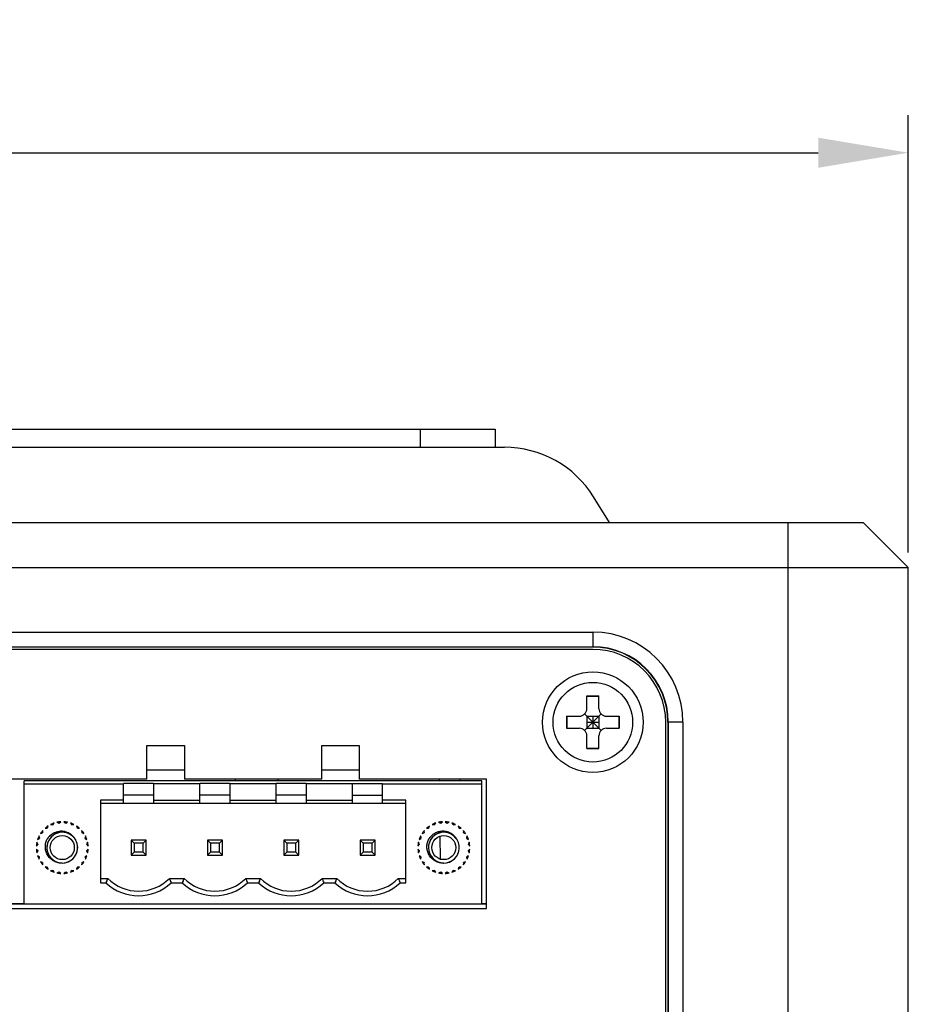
# Model space of a CAD drawing. Header units: millimetres. Extents: x 0 to 1750, y -1720 to 477.
# Tile 313 of 317: x 794 to 853, y -52 to 13. Entities that reach past the tile are written whole.
import ezdxf

# ---------------------------------------------------------------- set-up
doc = ezdxf.new("R2010")
doc.units = ezdxf.units.MM
doc.header["$LTSCALE"] = 92.51
doc.header["$PDMODE"] = 3
doc.header["$PDSIZE"] = 8
doc.layers.get('0').update_dxf_attribs({"linetype": 'CONTINUOUS'})
doc.layers.get('Defpoints').update_dxf_attribs({"linetype": 'CONTINUOUS'})
for name, color, linetype in [('000-VC5000_DXF_DIMENSION', 7, 'CONTINUOUS'), ('101300786_14DXF_CONTINUOUS_LINE', 7, 'CONTINUOUS'), ('101300786_DXF_CONTINUOUS_LINE', 7, 'CONTINUOUS'), ('DE-11-072043DXF_CONTINUOUS_LINE', 7, 'CONTINUOUS'), ('DE-11-080510DXF_CONTINUOUS_LINE', 7, 'CONTINUOUS'), ('DE-13-001875DXF_CONTINUOUS_LINE', 7, 'CONTINUOUS'), ('DE-19-009424DXF_CONTINUOUS_LINE', 7, 'CONTINUOUS'), ('SC-KM3X5B-JMDXF_CONTINUOUS_LINE', 7, 'CONTINUOUS')]:
    doc.layers.add(name, color=color, linetype=linetype)
doc.styles.get("Standard").update_dxf_attribs({"font": 'ISOCP', "width": 0.8})
doc.dimstyles.new('DIMSTYLE_1', dxfattribs={"dimtxt": 6, "dimasz": 6, "dimexe": 2.5, "dimexo": 0.5, "dimgap": 0.75, "dimtad": 1, "dimdsep": 46, "dimtxsty": 'STANDARD', "dimblk": '_FILLED', "dimblk1": '_FILLED', "dimblk2": '_FILLED', "dimcen": 0.09, "dimclrt": 3, "dimazin": 2, "dimtp": 0.5, "dimtm": 0.5, "dimtfac": 1, "dimtofl": 0, "dimtmove": 0, "dimatfit": 3, "dimldrblk": '_FILLED', "dimfxl": 1, "dimtolj": 1, "dimarcsym": 0})

# ---------------------------------------------------------------- blocks, each defined once
blk = doc.blocks.new('_FILLED')
at = {"color": 0, "linetype": 'ByBlock'}
blk.add_solid([(0, 0), (-1, 0.167), (-1, -0.167)], dxfattribs=at)
blk = doc.blocks.new('*D3')
at = {"layer": '000-VC5000_DXF_DIMENSION', "color": 0, "lineweight": -2}
for p, q in [((607.883, -22.255), (607.883, 6.854)), ((852.883, -22.255), (852.883, 6.854)), ((613.883, 4.354), (846.883, 4.354))]:
    blk.add_line(p, q, dxfattribs=at)
at = {"layer": 'Defpoints', "color": 0}
for p in [(852.883, 4.354), (607.883, -22.755), (852.883, -22.755)]:
    blk.add_point(p, dxfattribs=at)
at = {"layer": '000-VC5000_DXF_DIMENSION', "color": 0, "linetype": 'ByBlock', "lineweight": -2, "xscale": 6, "yscale": 6, "zscale": 6, "rotation": 180}
blk.add_blockref('_FILLED', (607.883, 4.354), dxfattribs=at)
at = {"layer": '000-VC5000_DXF_DIMENSION', "color": 0, "linetype": 'ByBlock', "lineweight": -2, "xscale": 6, "yscale": 6, "zscale": 6}
blk.add_blockref('_FILLED', (852.883, 4.354), dxfattribs=at)
at = {"layer": '000-VC5000_DXF_DIMENSION', "color": 3, "insert": (730.266, 13.104), "char_height": 6, "attachment_point": 2, "line_spacing_factor": 0.9}
blk.add_mtext('\\A1;245', dxfattribs=at)

msp = doc.modelspace()

# ---------------------------------------------------------------- linework, layer by layer
at = {"layer": '101300786_14DXF_CONTINUOUS_LINE'}
for p, q in [((794.022, -45.655), (794.022, -37.455)), ((824.502, -37.455), (794.022, -37.455)), ((794.022, -37.655), (800.642, -37.655)), ((800.642, -38.955), (800.642, -37.628)), ((802.642, -37.628), (800.642, -37.628)), ((802.642, -37.628), (802.642, -38.955)), ((805.722, -37.655), (802.642, -37.655)), ((805.722, -38.955), (805.722, -37.628)), ((807.722, -37.628), (805.722, -37.628)), ((807.722, -37.628), (807.722, -38.955)), ((810.802, -37.655), (807.722, -37.655)), ((810.802, -38.955), (810.802, -37.628)), ((812.802, -37.628), (810.802, -37.628)), ((812.802, -37.628), (812.802, -38.955)), ((815.882, -37.655), (812.802, -37.655)), ((815.882, -38.955), (815.882, -37.628)), ((815.882, -37.628), (817.882, -37.628)), ((817.882, -38.955), (817.882, -37.628)), ((817.882, -37.655), (824.502, -37.655)), ((824.502, -45.655), (824.502, -37.455)), ((802.642, -38.405), (800.642, -38.405)), ((807.722, -38.405), (805.722, -38.405)), ((812.802, -38.405), (810.802, -38.405)), ((815.882, -38.405), (817.882, -38.405)), ((799.102, -38.755), (799.102, -44.255)), ((800.642, -38.755), (799.102, -38.755)), ((799.102, -38.955), (819.422, -38.955)), ((802.642, -38.755), (805.722, -38.755)), ((807.722, -38.755), (810.802, -38.755)), ((812.802, -38.755), (815.882, -38.755)), ((819.422, -38.755), (817.882, -38.755)), ((819.422, -44.255), (819.422, -38.755)), ((795.412, -40.62), (795.545, -40.606)), ((795.57, -40.587), (795.618, -40.462)), ((795.784, -40.366), (795.916, -40.387)), ((795.945, -40.375), (796.024, -40.266)), ((796.209, -40.217), (796.331, -40.271)), ((796.362, -40.267), (796.466, -40.183)), ((796.658, -40.183), (796.762, -40.267)), ((796.793, -40.271), (796.915, -40.217)), ((797.1, -40.266), (797.179, -40.375)), ((797.208, -40.387), (797.34, -40.366)), ((797.506, -40.462), (797.554, -40.587)), ((797.579, -40.606), (797.712, -40.62)), ((820.812, -40.62), (820.945, -40.606)), ((820.97, -40.587), (821.018, -40.462)), ((821.184, -40.366), (821.316, -40.387)), ((821.345, -40.375), (821.424, -40.266)), ((821.609, -40.217), (821.731, -40.271)), ((821.762, -40.267), (821.866, -40.183)), ((822.058, -40.183), (822.162, -40.267)), ((822.193, -40.271), (822.315, -40.217)), ((822.5, -40.266), (822.579, -40.375)), ((822.608, -40.387), (822.74, -40.366)), ((822.906, -40.462), (822.954, -40.587)), ((822.979, -40.606), (823.112, -40.62)), ((794.923, -41.367), (795.032, -41.288)), ((795.044, -41.26), (795.023, -41.127)), ((795.118, -40.961), (795.244, -40.913)), ((795.262, -40.889), (795.276, -40.755)), ((797.848, -40.755), (797.862, -40.889)), ((797.88, -40.913), (798.006, -40.961)), ((798.102, -41.127), (798.08, -41.26)), ((798.092, -41.288), (798.201, -41.367)), ((820.323, -41.367), (820.432, -41.288)), ((820.444, -41.26), (820.423, -41.127)), ((820.518, -40.961), (820.644, -40.913)), ((820.662, -40.889), (820.676, -40.755)), ((823.248, -40.755), (823.262, -40.889)), ((823.28, -40.913), (823.406, -40.961)), ((823.502, -41.127), (823.48, -41.26)), ((823.492, -41.288), (823.601, -41.367)), ((794.84, -41.809), (794.924, -41.705)), ((794.928, -41.675), (794.874, -41.552)), ((795.538, -41.372), (795.537, -41.374)), ((795.538, -41.372), (795.537, -41.374)), ((798.25, -41.552), (798.196, -41.675)), ((798.2, -41.705), (798.284, -41.809)), ((801.142, -41.405), (801.142, -42.405)), ((801.342, -41.605), (801.142, -41.405)), ((802.142, -41.405), (801.142, -41.405)), ((801.342, -41.605), (801.342, -42.205)), ((801.942, -41.605), (801.342, -41.605)), ((802.142, -41.405), (801.942, -41.605)), ((801.942, -42.205), (801.942, -41.605)), ((802.142, -42.405), (802.142, -41.405)), ((806.222, -41.405), (806.222, -42.405)), ((806.422, -41.605), (806.222, -41.405)), ((807.222, -41.405), (806.222, -41.405)), ((806.422, -41.605), (806.422, -42.205)), ((807.022, -41.605), (806.422, -41.605)), ((807.222, -41.405), (807.022, -41.605)), ((807.022, -42.205), (807.022, -41.605)), ((807.222, -42.405), (807.222, -41.405)), ((811.302, -41.405), (811.302, -42.405)), ((811.502, -41.605), (811.302, -41.405)), ((812.302, -41.405), (811.302, -41.405)), ((811.502, -41.605), (811.502, -42.205)), ((812.102, -41.605), (811.502, -41.605)), ((812.302, -41.405), (812.102, -41.605)), ((812.102, -42.205), (812.102, -41.605)), ((812.302, -42.405), (812.302, -41.405)), ((816.382, -41.405), (816.382, -42.405)), ((816.582, -41.605), (816.382, -41.405)), ((817.382, -41.405), (816.382, -41.405)), ((816.582, -41.605), (816.582, -42.205)), ((817.182, -41.605), (816.582, -41.605)), ((817.382, -41.405), (817.182, -41.605)), ((817.182, -42.205), (817.182, -41.605)), ((817.382, -42.405), (817.382, -41.405)), ((820.24, -41.809), (820.324, -41.705)), ((820.328, -41.675), (820.274, -41.552)), ((822.8, -41.315), (822.814, -41.339)), ((823.65, -41.552), (823.596, -41.675)), ((823.6, -41.705), (823.684, -41.809)), ((794.924, -42.105), (794.84, -42.001)), ((794.874, -42.258), (794.928, -42.136)), ((795.032, -42.522), (794.923, -42.444)), ((795.023, -42.683), (795.044, -42.551)), ((798.08, -42.551), (798.102, -42.683)), ((798.201, -42.444), (798.092, -42.522)), ((798.196, -42.136), (798.25, -42.258)), ((798.284, -42.001), (798.2, -42.105)), ((801.342, -42.205), (801.142, -42.405)), ((801.142, -42.405), (802.142, -42.405)), ((801.942, -42.205), (801.342, -42.205)), ((802.142, -42.405), (801.942, -42.205)), ((806.422, -42.205), (806.222, -42.405)), ((806.222, -42.405), (807.222, -42.405)), ((807.022, -42.205), (806.422, -42.205)), ((807.222, -42.405), (807.022, -42.205)), ((811.502, -42.205), (811.302, -42.405)), ((811.302, -42.405), (812.302, -42.405)), ((812.102, -42.205), (811.502, -42.205)), ((812.302, -42.405), (812.102, -42.205)), ((816.582, -42.205), (816.382, -42.405)), ((816.382, -42.405), (817.382, -42.405)), ((817.182, -42.205), (816.582, -42.205)), ((817.382, -42.405), (817.182, -42.205)), ((820.324, -42.105), (820.24, -42.001)), ((820.274, -42.258), (820.328, -42.136)), ((820.432, -42.522), (820.323, -42.444)), ((820.423, -42.683), (820.444, -42.551)), ((823.48, -42.551), (823.502, -42.683)), ((823.601, -42.444), (823.492, -42.522)), ((823.596, -42.136), (823.65, -42.258)), ((823.684, -42.001), (823.6, -42.105)), ((795.244, -42.897), (795.118, -42.849)), ((795.276, -43.055), (795.262, -42.922)), ((795.545, -43.205), (795.412, -43.191)), ((795.618, -43.349), (795.57, -43.224)), ((797.554, -43.224), (797.506, -43.349)), ((797.712, -43.191), (797.579, -43.205)), ((797.862, -42.922), (797.848, -43.055)), ((798.006, -42.849), (797.88, -42.897)), ((820.644, -42.897), (820.518, -42.849)), ((820.676, -43.055), (820.662, -42.922)), ((820.945, -43.205), (820.812, -43.191)), ((821.018, -43.349), (820.97, -43.224)), ((822.954, -43.224), (822.906, -43.349)), ((823.112, -43.191), (822.979, -43.205)), ((823.262, -42.922), (823.248, -43.055)), ((823.406, -42.849), (823.28, -42.897)), ((795.916, -43.424), (795.784, -43.445)), ((796.024, -43.544), (795.945, -43.435)), ((796.331, -43.539), (796.209, -43.594)), ((796.466, -43.628), (796.362, -43.543)), ((796.762, -43.543), (796.658, -43.628)), ((796.915, -43.594), (796.793, -43.539)), ((797.179, -43.435), (797.1, -43.544)), ((797.34, -43.445), (797.208, -43.424)), ((821.316, -43.424), (821.184, -43.445)), ((821.424, -43.544), (821.345, -43.435)), ((821.731, -43.539), (821.609, -43.594)), ((821.866, -43.628), (821.762, -43.543)), ((822.162, -43.543), (822.058, -43.628)), ((822.315, -43.594), (822.193, -43.539)), ((822.579, -43.435), (822.5, -43.544)), ((822.74, -43.445), (822.608, -43.424)), ((799.102, -43.955), (799.591, -43.955)), ((799.102, -44.255), (799.47, -44.255)), ((803.693, -43.955), (804.671, -43.955)), ((803.814, -44.255), (804.55, -44.255)), ((808.773, -43.955), (809.751, -43.955)), ((808.894, -44.255), (809.63, -44.255)), ((813.853, -43.955), (814.831, -43.955)), ((813.974, -44.255), (814.71, -44.255)), ((818.933, -43.955), (819.422, -43.955)), ((819.054, -44.255), (819.422, -44.255)), ((794.022, -45.655), (824.502, -45.655))]:
    msp.add_line(p, q, dxfattribs=at)
for centre in [(796.562, -41.905), (821.962, -41.905)]:
    msp.add_circle(centre, 0.8, dxfattribs=at)
for centre, radius, start, end in [((796.562, -41.905), 1.725, 123.18297, 131.81703), ((796.562, -41.905), 1.65, 126.96206, 128.03794), ((796.562, -41.905), 1.725, 108.18297, 116.81703), ((796.562, -41.905), 1.65, 111.96206, 113.03794), ((796.562, -41.905), 1.725, 93.18297, 101.81703), ((796.562, -41.905), 1.65, 96.96206, 98.03794), ((796.562, -41.905), 1.725, 78.18297, 86.81703), ((796.562, -41.905), 1.65, 81.96206, 83.03794), ((796.562, -41.905), 1.725, 63.18297, 71.81703), ((796.562, -41.905), 1.65, 66.96206, 68.03794), ((796.562, -41.905), 1.725, 48.18297, 56.81703), ((796.562, -41.905), 1.65, 51.96206, 53.03794), ((821.962, -41.905), 1.725, 123.18297, 131.81703), ((821.962, -41.905), 1.65, 126.96206, 128.03794), ((821.962, -41.905), 1.725, 108.18297, 116.81703), ((821.962, -41.905), 1.65, 111.96206, 113.03794), ((821.962, -41.905), 1.725, 93.18297, 101.81703), ((821.962, -41.905), 1.65, 96.96206, 98.03794), ((821.962, -41.905), 1.725, 78.18297, 86.81703), ((821.962, -41.905), 1.65, 81.96206, 83.03794), ((821.962, -41.905), 1.725, 63.18297, 71.81703), ((821.962, -41.905), 1.65, 66.96206, 68.03794), ((821.962, -41.905), 1.725, 48.18297, 56.81703), ((821.962, -41.905), 1.65, 51.96206, 53.03794), ((796.562, -41.905), 1.725, 153.18297, 161.81703), ((796.562, -41.905), 1.65, 156.96206, 158.03794), ((796.562, -41.905), 1.725, 138.18297, 146.81703), ((796.562, -41.905), 1.65, 141.96206, 143.03794), ((796.562, -41.905), 1.025, 38.39136, 270.00011), ((796.53, -41.96), 1.154, 139.69394, 149.31456), ((796.498, -41.906), 1.088, 92.66142, 98.0307), ((796.498, -41.908), 1.09, 87.50952, 92.65772), ((796.528, -41.852), 1.024, 31.66813, 35.79232), ((796.562, -41.905), 1.725, 33.18297, 41.81703), ((796.562, -41.905), 1.65, 36.96206, 38.03794), ((796.562, -41.905), 1.65, 21.96206, 23.03794), ((796.562, -41.905), 1.725, 18.18297, 26.81703), ((821.962, -41.905), 1.725, 153.18297, 161.81703), ((821.962, -41.905), 1.65, 156.96206, 158.03794), ((821.962, -41.905), 1.725, 138.18297, 146.81703), ((821.962, -41.905), 1.65, 141.96206, 143.03794), ((821.962, -41.905), 1.025, 38.39066, 30.29939), ((821.882, -41.912), 1.093, 94.63904, 99.45531), ((821.908, -42.227), 1.409, 89.34148, 94.65138), ((821.913, -42.01), 1.191, 86.75616, 89.46326), ((821.962, -41.905), 1.725, 33.18297, 41.81703), ((821.962, -41.905), 1.65, 36.96206, 38.03794), ((821.962, -41.905), 1.65, 21.96206, 23.03794), ((821.962, -41.905), 1.725, 18.18297, 26.81703), ((796.562, -41.905), 1.725, 168.18297, 176.81703), ((796.562, -41.905), 1.65, 171.96206, 173.03794), ((796.562, -41.905), 1.025, 270.01146, 30.29939), ((796.562, -41.905), 1.65, 6.96206, 8.03794), ((796.562, -41.905), 1.725, 3.18297, 11.81703), ((821.962, -41.905), 1.725, 168.18297, 176.81703), ((821.962, -41.905), 1.65, 171.96206, 173.03794), ((822.517, -41.488), 0.332, 31.39696, 31.66108), ((821.962, -41.905), 1.65, 6.96206, 8.03794), ((821.962, -41.905), 1.725, 3.18297, 11.81703), ((796.562, -41.905), 1.725, 183.18297, 191.81703), ((796.562, -41.905), 1.725, 198.18297, 206.81703), ((796.562, -41.905), 1.65, 186.96206, 188.03794), ((796.562, -41.905), 1.65, 201.96206, 203.03794), ((796.562, -41.905), 1.65, 336.96206, 338.03794), ((796.562, -41.905), 1.725, 333.18297, 341.81703), ((796.562, -41.905), 1.65, 351.96206, 353.03794), ((796.562, -41.905), 1.725, 348.18297, 356.81703), ((821.962, -41.905), 1.725, 183.18297, 191.81703), ((821.962, -41.905), 1.725, 198.18297, 206.81703), ((821.962, -41.905), 1.65, 186.96206, 188.03794), ((821.962, -41.905), 1.65, 201.96206, 203.03794), ((821.962, -41.905), 1.65, 336.96206, 338.03794), ((821.962, -41.905), 1.725, 333.18297, 341.81703), ((821.962, -41.905), 1.65, 351.96206, 353.03794), ((821.962, -41.905), 1.725, 348.18297, 356.81703), ((796.562, -41.905), 1.725, 213.18297, 221.81703), ((796.562, -41.905), 1.65, 216.96206, 218.03794), ((796.562, -41.905), 1.725, 228.18297, 236.81703), ((796.562, -41.905), 1.65, 231.96206, 233.03794), ((796.562, -41.905), 1.725, 303.18297, 311.81703), ((796.562, -41.905), 1.65, 306.96206, 308.03794), ((796.562, -41.905), 1.725, 318.18297, 326.81703), ((796.562, -41.905), 1.65, 321.96206, 323.03794), ((821.962, -41.905), 1.725, 213.18297, 221.81703), ((821.962, -41.905), 1.65, 216.96206, 218.03794), ((821.962, -41.905), 1.725, 228.18297, 236.81703), ((821.962, -41.905), 1.65, 231.96206, 233.03794), ((821.962, -41.905), 1.725, 303.18297, 311.81703), ((821.962, -41.905), 1.65, 306.96206, 308.03794), ((821.962, -41.905), 1.725, 318.18297, 326.81703), ((821.962, -41.905), 1.65, 321.96206, 323.03794), ((796.562, -41.905), 1.725, 243.18297, 251.81703), ((796.562, -41.905), 1.65, 246.96206, 248.03794), ((796.562, -41.905), 1.725, 258.18297, 266.81703), ((796.562, -41.905), 1.65, 261.96206, 263.03794), ((796.562, -41.905), 1.725, 273.18297, 281.81703), ((796.562, -41.905), 1.65, 276.96206, 278.03794), ((796.562, -41.905), 1.725, 288.18297, 296.81703), ((796.562, -41.905), 1.65, 291.96206, 293.03794), ((821.962, -41.905), 1.725, 243.18297, 251.81703), ((821.962, -41.905), 1.65, 246.96206, 248.03794), ((821.962, -41.905), 1.725, 258.18297, 266.81703), ((821.962, -41.905), 1.65, 261.96206, 263.03794), ((821.962, -41.905), 1.725, 273.18297, 281.81703), ((821.962, -41.905), 1.65, 276.96206, 278.03794), ((821.962, -41.905), 1.725, 288.18297, 296.81703), ((821.962, -41.905), 1.65, 291.96206, 293.03794), ((801.642, -41.905), 3.2, 227.25445, 312.74556), ((801.642, -41.905), 2.9, 224.9824, 315.0172), ((806.722, -41.905), 3.2, 227.25446, 312.74556), ((806.722, -41.905), 2.9, 224.98238, 315.0172), ((811.802, -41.905), 3.2, 227.25446, 312.74556), ((811.802, -41.905), 2.9, 224.98172, 315.0172), ((816.882, -41.905), 3.2, 227.25446, 312.74556), ((816.882, -41.905), 2.9, 224.98238, 315.01717)]:
    msp.add_arc(centre, radius, start, end, dxfattribs=at)
for points, knots in [([(796.346, -40.828), (796.213, -40.847), (795.951, -40.935), (795.738, -41.111), (795.65, -41.214)], [0, 0, 0, 0, 0.499946, 1, 1, 1, 1]), ([(797.359, -41.253), (797.312, -41.189), (797.204, -41.07), (797.006, -40.935), (796.783, -40.847), (796.625, -40.822), (796.546, -40.819)], [0, 0, 0, 0, 0.249978, 0.499968, 0.749979, 1, 1, 1, 1]), ([(821.703, -40.834), (821.623, -40.848), (821.507, -40.883), (821.361, -40.952), (821.258, -41.016), (821.163, -41.091), (821.079, -41.178), (821.005, -41.274), (820.959, -41.341), (820.937, -41.374)], [0, 0, 0, 0, 0.249713, 0.374776, 0.499804, 0.624836, 0.749843, 0.874928, 1, 1, 1, 1]), ([(822.754, -41.245), (822.748, -41.238), (822.736, -41.223), (822.713, -41.193), (822.682, -41.156), (822.643, -41.116), (822.608, -41.083), (822.58, -41.058), (822.557, -41.04), (822.535, -41.022), (822.513, -41.004), (822.491, -40.986), (822.458, -40.966), (822.4, -40.933), (822.331, -40.901), (822.259, -40.876), (822.205, -40.859), (822.15, -40.845), (822.094, -40.833), (822.037, -40.825), (822, -40.821), (821.981, -40.82)], [0, 0, 0, 0, 0.031252, 0.0625, 0.124992, 0.187489, 0.249981, 0.281232, 0.312481, 0.343728, 0.374985, 0.406221, 0.437491, 0.499995, 0.624962, 0.68747, 0.749968, 0.812467, 0.874995, 0.937486, 1, 1, 1, 1]), ([(822.799, -41.314), (822.795, -41.312), (822.786, -41.308), (822.776, -41.298), (822.77, -41.284), (822.768, -41.275), (822.767, -41.27)], [0, 0, 0, 0, 0.25007, 0.49992, 0.749961, 1, 1, 1, 1]), ([(796.562, -42.93), (796.47, -42.936), (796.281, -42.922), (796.016, -42.826), (795.783, -42.667), (795.633, -42.486), (795.542, -42.323), (795.489, -42.193), (795.453, -42.058), (795.435, -41.919), (795.435, -41.779), (795.456, -41.594), (795.498, -41.459), (795.537, -41.374)], [0, 0, 0, 0, 0.124865, 0.249766, 0.374658, 0.499559, 0.562143, 0.624731, 0.687315, 0.7499, 0.812485, 0.87507, 1, 1, 1, 1]), ([(797.414, -41.339), (797.419, -41.348), (797.43, -41.364), (797.44, -41.381), (797.445, -41.389)], [0, 0, 0, 0, 0.500285, 1, 1, 1, 1]), ([(821.962, -42.93), (821.869, -42.936), (821.681, -42.922), (821.416, -42.826), (821.183, -42.667), (821.033, -42.486), (820.942, -42.323), (820.889, -42.193), (820.853, -42.058), (820.835, -41.919), (820.835, -41.779), (820.856, -41.594), (820.899, -41.459), (820.937, -41.374)], [0, 0, 0, 0, 0.124866, 0.249766, 0.374659, 0.499559, 0.562144, 0.624731, 0.687315, 0.7499, 0.812485, 0.87507, 1, 1, 1, 1]), ([(822.814, -41.339), (822.819, -41.348), (822.83, -41.364), (822.84, -41.381), (822.845, -41.389)], [0, 0, 0, 0, 0.500286, 1, 1, 1, 1]), ([(799.591, -43.955), (799.58, -43.98), (799.54, -44.08), (799.5, -44.18), (799.47, -44.255)], [0, 0, 0, 0, 0.250676, 1, 1, 1, 1]), ([(803.693, -43.955), (803.714, -44.005), (803.755, -44.105), (803.794, -44.205), (803.814, -44.255)], [0, 0, 0, 0, 0.501299, 1, 1, 1, 1]), ([(804.55, -44.255), (804.56, -44.23), (804.599, -44.13), (804.64, -44.03), (804.671, -43.955)], [0, 0, 0, 0, 0.249293, 1, 1, 1, 1]), ([(808.773, -43.955), (808.794, -44.005), (808.835, -44.105), (808.874, -44.205), (808.894, -44.255)], [0, 0, 0, 0, 0.501299, 1, 1, 1, 1]), ([(809.63, -44.255), (809.64, -44.23), (809.679, -44.13), (809.72, -44.03), (809.751, -43.955)], [0, 0, 0, 0, 0.249293, 1, 1, 1, 1]), ([(813.853, -43.955), (813.874, -44.005), (813.915, -44.105), (813.954, -44.205), (813.974, -44.255)], [0, 0, 0, 0, 0.501299, 1, 1, 1, 1]), ([(814.71, -44.255), (814.72, -44.23), (814.759, -44.13), (814.8, -44.03), (814.831, -43.955)], [0, 0, 0, 0, 0.249293, 1, 1, 1, 1]), ([(818.933, -43.955), (818.954, -44.005), (818.995, -44.105), (819.034, -44.205), (819.054, -44.255)], [0, 0, 0, 0, 0.501299, 1, 1, 1, 1])]:
    msp.add_open_spline(points, degree=3, knots=knots, dxfattribs=at)
for points in [[(822.767, -41.27), (822.764, -41.261), (822.759, -41.253), (822.754, -41.245)], [(797.399, -41.314), (797.405, -41.322), (797.409, -41.331), (797.414, -41.339)]]:
    msp.add_open_spline(points, degree=3, dxfattribs=at)
at = {"layer": '101300786_DXF_CONTINUOUS_LINE'}
for p, q in [((794.022, -45.655), (794.022, -37.455)), ((824.502, -37.455), (794.022, -37.455)), ((794.022, -37.655), (800.642, -37.655)), ((800.642, -38.955), (800.642, -37.628)), ((802.642, -37.628), (800.642, -37.628)), ((802.642, -37.628), (802.642, -38.955)), ((805.722, -37.655), (802.642, -37.655)), ((805.722, -38.955), (805.722, -37.628)), ((807.722, -37.628), (805.722, -37.628)), ((807.722, -37.628), (807.722, -38.955)), ((810.802, -37.655), (807.722, -37.655)), ((810.802, -38.955), (810.802, -37.628)), ((812.802, -37.628), (810.802, -37.628)), ((812.802, -37.628), (812.802, -38.955)), ((815.882, -37.655), (812.802, -37.655)), ((815.882, -38.955), (815.882, -37.628)), ((815.882, -37.628), (817.882, -37.628)), ((817.882, -38.955), (817.882, -37.628)), ((817.882, -37.655), (824.502, -37.655)), ((824.502, -45.655), (824.502, -37.455)), ((802.642, -38.405), (800.642, -38.405)), ((807.722, -38.405), (805.722, -38.405)), ((812.802, -38.405), (810.802, -38.405)), ((815.882, -38.405), (817.882, -38.405)), ((799.102, -38.755), (799.102, -44.255)), ((800.642, -38.755), (799.102, -38.755)), ((799.102, -38.955), (819.422, -38.955)), ((802.642, -38.755), (805.722, -38.755)), ((807.722, -38.755), (810.802, -38.755)), ((812.802, -38.755), (815.882, -38.755)), ((819.422, -38.755), (817.882, -38.755)), ((819.422, -44.255), (819.422, -38.755)), ((795.412, -40.62), (795.545, -40.606)), ((795.57, -40.587), (795.618, -40.462)), ((795.784, -40.366), (795.916, -40.387)), ((795.945, -40.375), (796.024, -40.266)), ((796.209, -40.217), (796.331, -40.271)), ((796.362, -40.267), (796.466, -40.183)), ((796.658, -40.183), (796.762, -40.267)), ((796.793, -40.271), (796.915, -40.217)), ((797.1, -40.266), (797.179, -40.375)), ((797.208, -40.387), (797.34, -40.366)), ((797.506, -40.462), (797.554, -40.587)), ((797.579, -40.606), (797.712, -40.62)), ((820.812, -40.62), (820.945, -40.606)), ((820.97, -40.587), (821.018, -40.462)), ((821.184, -40.366), (821.316, -40.387)), ((821.345, -40.375), (821.424, -40.266)), ((821.609, -40.217), (821.731, -40.271)), ((821.762, -40.267), (821.866, -40.183)), ((822.058, -40.183), (822.162, -40.267)), ((822.193, -40.271), (822.315, -40.217)), ((822.5, -40.266), (822.579, -40.375)), ((822.608, -40.387), (822.74, -40.366)), ((822.906, -40.462), (822.954, -40.587)), ((822.979, -40.606), (823.112, -40.62)), ((794.923, -41.367), (795.032, -41.288)), ((795.044, -41.26), (795.023, -41.127)), ((795.118, -40.961), (795.244, -40.913)), ((795.262, -40.889), (795.276, -40.755)), ((797.848, -40.755), (797.862, -40.889)), ((797.88, -40.913), (798.006, -40.961)), ((798.102, -41.127), (798.08, -41.26)), ((798.092, -41.288), (798.201, -41.367)), ((820.323, -41.367), (820.432, -41.288)), ((820.444, -41.26), (820.423, -41.127)), ((820.518, -40.961), (820.644, -40.913)), ((820.662, -40.889), (820.676, -40.755)), ((823.248, -40.755), (823.262, -40.889)), ((823.28, -40.913), (823.406, -40.961)), ((823.502, -41.127), (823.48, -41.26)), ((823.492, -41.288), (823.601, -41.367)), ((794.84, -41.809), (794.924, -41.705)), ((794.928, -41.675), (794.874, -41.552)), ((798.25, -41.552), (798.196, -41.675)), ((798.2, -41.705), (798.284, -41.809)), ((801.142, -41.405), (801.142, -42.405)), ((801.342, -41.605), (801.142, -41.405)), ((802.142, -41.405), (801.142, -41.405)), ((801.342, -41.605), (801.342, -42.205)), ((801.942, -41.605), (801.342, -41.605)), ((802.142, -41.405), (801.942, -41.605)), ((801.942, -42.205), (801.942, -41.605)), ((802.142, -42.405), (802.142, -41.405)), ((806.222, -41.405), (806.222, -42.405)), ((806.422, -41.605), (806.222, -41.405)), ((807.222, -41.405), (806.222, -41.405)), ((806.422, -41.605), (806.422, -42.205)), ((807.022, -41.605), (806.422, -41.605)), ((807.222, -41.405), (807.022, -41.605)), ((807.022, -42.205), (807.022, -41.605)), ((807.222, -42.405), (807.222, -41.405)), ((811.302, -41.405), (811.302, -42.405)), ((811.502, -41.605), (811.302, -41.405)), ((812.302, -41.405), (811.302, -41.405)), ((811.502, -41.605), (811.502, -42.205)), ((812.102, -41.605), (811.502, -41.605)), ((812.302, -41.405), (812.102, -41.605)), ((812.102, -42.205), (812.102, -41.605)), ((812.302, -42.405), (812.302, -41.405)), ((816.382, -41.405), (816.382, -42.405)), ((816.582, -41.605), (816.382, -41.405)), ((817.382, -41.405), (816.382, -41.405)), ((816.582, -41.605), (816.582, -42.205)), ((817.182, -41.605), (816.582, -41.605)), ((817.382, -41.405), (817.182, -41.605)), ((817.182, -42.205), (817.182, -41.605)), ((817.382, -42.405), (817.382, -41.405)), ((820.24, -41.809), (820.324, -41.705)), ((820.328, -41.675), (820.274, -41.552)), ((823.65, -41.552), (823.596, -41.675)), ((823.6, -41.705), (823.684, -41.809)), ((794.924, -42.105), (794.84, -42.001)), ((794.874, -42.258), (794.928, -42.136)), ((795.032, -42.522), (794.923, -42.444)), ((795.023, -42.683), (795.044, -42.551)), ((798.08, -42.551), (798.102, -42.683)), ((798.201, -42.444), (798.092, -42.522)), ((798.196, -42.136), (798.25, -42.258)), ((798.284, -42.001), (798.2, -42.105)), ((801.342, -42.205), (801.142, -42.405)), ((801.142, -42.405), (802.142, -42.405)), ((801.942, -42.205), (801.342, -42.205)), ((802.142, -42.405), (801.942, -42.205)), ((806.422, -42.205), (806.222, -42.405)), ((806.222, -42.405), (807.222, -42.405)), ((807.022, -42.205), (806.422, -42.205)), ((807.222, -42.405), (807.022, -42.205)), ((811.502, -42.205), (811.302, -42.405)), ((811.302, -42.405), (812.302, -42.405)), ((812.102, -42.205), (811.502, -42.205)), ((812.302, -42.405), (812.102, -42.205)), ((816.582, -42.205), (816.382, -42.405)), ((816.382, -42.405), (817.382, -42.405)), ((817.182, -42.205), (816.582, -42.205)), ((817.382, -42.405), (817.182, -42.205)), ((820.324, -42.105), (820.24, -42.001)), ((820.274, -42.258), (820.328, -42.136)), ((820.432, -42.522), (820.323, -42.444)), ((820.423, -42.683), (820.444, -42.551)), ((823.48, -42.551), (823.502, -42.683)), ((823.601, -42.444), (823.492, -42.522)), ((823.596, -42.136), (823.65, -42.258)), ((823.684, -42.001), (823.6, -42.105)), ((795.244, -42.897), (795.118, -42.849)), ((795.276, -43.055), (795.262, -42.922)), ((795.545, -43.205), (795.412, -43.191)), ((795.618, -43.349), (795.57, -43.224)), ((797.554, -43.224), (797.506, -43.349)), ((797.712, -43.191), (797.579, -43.205)), ((797.862, -42.922), (797.848, -43.055)), ((798.006, -42.849), (797.88, -42.897)), ((820.644, -42.897), (820.518, -42.849)), ((820.676, -43.055), (820.662, -42.922)), ((820.945, -43.205), (820.812, -43.191)), ((821.018, -43.349), (820.97, -43.224)), ((822.954, -43.224), (822.906, -43.349)), ((823.112, -43.191), (822.979, -43.205)), ((823.262, -42.922), (823.248, -43.055)), ((823.406, -42.849), (823.28, -42.897)), ((795.916, -43.424), (795.784, -43.445)), ((796.024, -43.544), (795.945, -43.435)), ((796.331, -43.539), (796.209, -43.594)), ((796.466, -43.628), (796.362, -43.543)), ((796.762, -43.543), (796.658, -43.628)), ((796.915, -43.594), (796.793, -43.539)), ((797.179, -43.435), (797.1, -43.544)), ((797.34, -43.445), (797.208, -43.424)), ((821.316, -43.424), (821.184, -43.445)), ((821.424, -43.544), (821.345, -43.435)), ((821.731, -43.539), (821.609, -43.594)), ((821.866, -43.628), (821.762, -43.543)), ((822.162, -43.543), (822.058, -43.628)), ((822.315, -43.594), (822.193, -43.539)), ((822.579, -43.435), (822.5, -43.544)), ((822.74, -43.445), (822.608, -43.424)), ((799.102, -43.955), (799.591, -43.955)), ((799.102, -44.255), (799.47, -44.255)), ((803.693, -43.955), (804.671, -43.955)), ((803.814, -44.255), (804.55, -44.255)), ((808.773, -43.955), (809.751, -43.955)), ((808.894, -44.255), (809.63, -44.255)), ((813.853, -43.955), (814.831, -43.955)), ((813.974, -44.255), (814.71, -44.255)), ((818.933, -43.955), (819.422, -43.955)), ((819.054, -44.255), (819.422, -44.255)), ((794.022, -45.655), (824.502, -45.655))]:
    msp.add_line(p, q, dxfattribs=at)
for centre in [(796.562, -41.905), (821.962, -41.905)]:
    msp.add_circle(centre, 0.8, dxfattribs=at)
for centre, radius, start, end in [((796.562, -41.905), 1.725, 123.18297, 131.81703), ((796.562, -41.905), 1.65, 126.96206, 128.03794), ((796.562, -41.905), 1.725, 108.18297, 116.81703), ((796.562, -41.905), 1.65, 111.96206, 113.03794), ((796.562, -41.905), 1.725, 93.18297, 101.81703), ((796.562, -41.905), 1.65, 96.96206, 98.03794), ((796.562, -41.905), 1.725, 78.18297, 86.81703), ((796.562, -41.905), 1.65, 81.96206, 83.03794), ((796.562, -41.905), 1.725, 63.18297, 71.81703), ((796.562, -41.905), 1.65, 66.96206, 68.03794), ((796.562, -41.905), 1.725, 48.18297, 56.81703), ((796.562, -41.905), 1.65, 51.96206, 53.03794), ((821.962, -41.905), 1.725, 123.18297, 131.81703), ((821.962, -41.905), 1.65, 126.96206, 128.03794), ((821.962, -41.905), 1.725, 108.18297, 116.81703), ((821.962, -41.905), 1.65, 111.96206, 113.03794), ((821.962, -41.905), 1.725, 93.18297, 101.81703), ((821.962, -41.905), 1.65, 96.96206, 98.03794), ((821.962, -41.905), 1.725, 78.18297, 86.81703), ((821.962, -41.905), 1.65, 81.96206, 83.03794), ((821.962, -41.905), 1.725, 63.18297, 71.81703), ((821.962, -41.905), 1.65, 66.96206, 68.03794), ((821.962, -41.905), 1.725, 48.18297, 56.81703), ((821.962, -41.905), 1.65, 51.96206, 53.03794), ((796.562, -41.905), 1.725, 153.18297, 161.81703), ((796.562, -41.905), 1.65, 156.96206, 158.03794), ((796.562, -41.905), 1.725, 138.18297, 146.81703), ((796.562, -41.905), 1.65, 141.96206, 143.03794), ((796.562, -41.905), 1.025, 39.21323, 30.358), ((796.502, -42.037), 1.22, 92.54585, 97.33543), ((796.504, -42.058), 1.24, 88.05442, 92.58006), ((796.562, -41.905), 1.725, 33.18297, 41.81703), ((796.562, -41.905), 1.65, 36.96206, 38.03794), ((796.562, -41.905), 1.65, 21.96206, 23.03794), ((796.562, -41.905), 1.725, 18.18297, 26.81703), ((821.962, -41.905), 1.725, 153.18297, 161.81703), ((821.962, -41.905), 1.65, 156.96206, 158.03794), ((821.962, -41.905), 1.725, 138.18297, 146.81703), ((821.962, -41.905), 1.65, 141.96206, 143.03794), ((821.962, -41.905), 1.025, 39.21323, 30.358), ((821.898, -42), 1.182, 95.05576, 99.50715), ((821.904, -42.06), 1.242, 89.04736, 95.07176), ((821.904, -42.037), 1.219, 86.40595, 89.05213), ((821.962, -41.905), 1.725, 33.18297, 41.81703), ((821.962, -41.905), 1.65, 36.96206, 38.03794), ((821.962, -41.905), 1.65, 21.96206, 23.03794), ((821.962, -41.905), 1.725, 18.18297, 26.81703), ((796.562, -41.905), 1.725, 168.18297, 176.81703), ((796.562, -41.905), 1.65, 171.96206, 173.03794), ((795.591, -42.54), 2.185, 33.95412, 34.12952), ((796.437, -41.971), 1.165, 33.32023, 33.97987), ((796.804, -41.73), 0.726, 32.0032, 33.30758), ((796.177, -42.119), 1.464, 31.4872, 31.92609), ((798.857, -40.478), 1.679, 211.47743, 212.53471), ((799.983, -39.755), 3.016, 212.60905, 212.7623), ((796.562, -41.905), 1.65, 6.96206, 8.03794), ((796.562, -41.905), 1.725, 3.18297, 11.81703), ((821.962, -41.905), 1.725, 168.18297, 176.81703), ((821.962, -41.905), 1.65, 171.96206, 173.03794), ((820.991, -42.54), 2.185, 33.95412, 34.12952), ((821.837, -41.971), 1.165, 33.32023, 33.97987), ((822.204, -41.73), 0.726, 32.0032, 33.30758), ((821.577, -42.119), 1.464, 31.4872, 31.92609), ((824.257, -40.478), 1.679, 211.47743, 212.53471), ((825.383, -39.755), 3.016, 212.60905, 212.7623), ((821.962, -41.905), 1.65, 6.96206, 8.03794), ((821.962, -41.905), 1.725, 3.18297, 11.81703), ((796.562, -41.905), 1.725, 183.18297, 191.81703), ((796.562, -41.905), 1.725, 198.18297, 206.81703), ((796.562, -41.905), 1.65, 186.96206, 188.03794), ((796.562, -41.905), 1.65, 201.96206, 203.03794), ((796.562, -41.905), 1.65, 336.96206, 338.03794), ((796.562, -41.905), 1.725, 333.18297, 341.81703), ((796.562, -41.905), 1.65, 351.96206, 353.03794), ((796.562, -41.905), 1.725, 348.18297, 356.81703), ((821.962, -41.905), 1.725, 183.18297, 191.81703), ((821.962, -41.905), 1.725, 198.18297, 206.81703), ((821.962, -41.905), 1.65, 186.96206, 188.03794), ((821.962, -41.905), 1.65, 201.96206, 203.03794), ((821.962, -41.905), 1.65, 336.96206, 338.03794), ((821.962, -41.905), 1.725, 333.18297, 341.81703), ((821.962, -41.905), 1.65, 351.96206, 353.03794), ((821.962, -41.905), 1.725, 348.18297, 356.81703), ((796.562, -41.905), 1.725, 213.18297, 221.81703), ((796.562, -41.905), 1.65, 216.96206, 218.03794), ((796.562, -41.905), 1.725, 228.18297, 236.81703), ((796.562, -41.905), 1.65, 231.96206, 233.03794), ((796.562, -41.905), 1.725, 303.18297, 311.81703), ((796.562, -41.905), 1.65, 306.96206, 308.03794), ((796.562, -41.905), 1.725, 318.18297, 326.81703), ((796.562, -41.905), 1.65, 321.96206, 323.03794), ((821.962, -41.905), 1.725, 213.18297, 221.81703), ((821.962, -41.905), 1.65, 216.96206, 218.03794), ((821.962, -41.905), 1.725, 228.18297, 236.81703), ((821.962, -41.905), 1.65, 231.96206, 233.03794), ((821.962, -41.905), 1.725, 303.18297, 311.81703), ((821.962, -41.905), 1.65, 306.96206, 308.03794), ((821.962, -41.905), 1.725, 318.18297, 326.81703), ((821.962, -41.905), 1.65, 321.96206, 323.03794), ((796.562, -41.905), 1.725, 243.18297, 251.81703), ((796.562, -41.905), 1.65, 246.96206, 248.03794), ((796.562, -41.905), 1.725, 258.18297, 266.81703), ((796.562, -41.905), 1.65, 261.96206, 263.03794), ((796.562, -41.905), 1.725, 273.18297, 281.81703), ((796.562, -41.905), 1.65, 276.96206, 278.03794), ((796.562, -41.905), 1.725, 288.18297, 296.81703), ((796.562, -41.905), 1.65, 291.96206, 293.03794), ((821.962, -41.905), 1.725, 243.18297, 251.81703), ((821.962, -41.905), 1.65, 246.96206, 248.03794), ((821.962, -41.905), 1.725, 258.18297, 266.81703), ((821.962, -41.905), 1.65, 261.96206, 263.03794), ((821.962, -41.905), 1.725, 273.18297, 281.81703), ((821.962, -41.905), 1.65, 276.96206, 278.03794), ((821.962, -41.905), 1.725, 288.18297, 296.81703), ((821.962, -41.905), 1.65, 291.96206, 293.03794), ((814.664, -50.197), 16.315, 157.50651, 158.64226), ((801.642, -41.905), 3.2, 227.25443, 312.74556), ((801.642, -41.905), 2.9, 224.98296, 315.01767), ((819.745, -50.197), 16.315, 157.50593, 158.64165), ((806.722, -41.905), 3.2, 227.25444, 312.74556), ((806.722, -41.905), 2.9, 224.98297, 315.01767), ((824.825, -50.197), 16.315, 157.50593, 158.64165), ((811.802, -41.905), 3.2, 227.25444, 312.74556), ((811.802, -41.905), 2.9, 224.98297, 315.01767), ((829.905, -50.197), 16.315, 157.50592, 158.64165), ((816.882, -41.905), 3.2, 227.25444, 312.74557), ((816.882, -41.905), 2.9, 224.98297, 315.01767)]:
    msp.add_arc(centre, radius, start, end, dxfattribs=at)
for points in [[(795.537, -41.374), (795.572, -41.319), (795.609, -41.265), (795.65, -41.213)], [(797.359, -41.253), (797.362, -41.258), (797.364, -41.264), (797.366, -41.27)], [(822.754, -41.245), (822.759, -41.253), (822.764, -41.261), (822.766, -41.27)]]:
    msp.add_open_spline(points, degree=3, dxfattribs=at)
for points, knots in [([(795.65, -41.213), (795.734, -41.108), (795.947, -40.928), (796.212, -40.845), (796.346, -40.828)], [0, 0, 0, 0, 0.500004, 1, 1, 1, 1]), ([(796.546, -40.818), (796.625, -40.821), (796.746, -40.836), (796.878, -40.88), (796.953, -40.907), (797.007, -40.934), (797.059, -40.964), (797.11, -40.996), (797.155, -41.035), (797.217, -41.086), (797.272, -41.143), (797.317, -41.197), (797.341, -41.229), (797.353, -41.244), (797.359, -41.253)], [0, 0, 0, 0, 0.249754, 0.374799, 0.43734, 0.499855, 0.562385, 0.624922, 0.687418, 0.749941, 0.874941, 0.937464, 0.968733, 1, 1, 1, 1]), ([(797.366, -41.27), (797.367, -41.275), (797.366, -41.285), (797.374, -41.305), (797.39, -41.312), (797.399, -41.314)], [0, 0, 0, 0, 0.253374, 0.500109, 1, 1, 1, 1]), ([(820.937, -41.374), (820.98, -41.306), (821.071, -41.172), (821.253, -41.009), (821.466, -40.89), (821.623, -40.848), (821.703, -40.834)], [0, 0, 0, 0, 0.250307, 0.500295, 0.750149, 1, 1, 1, 1]), ([(821.981, -40.82), (822.057, -40.825), (822.152, -40.839), (822.26, -40.874), (822.314, -40.893), (822.368, -40.914), (822.418, -40.94), (822.467, -40.97), (822.508, -40.995), (822.536, -41.02), (822.566, -41.044), (822.617, -41.087), (822.684, -41.155), (822.732, -41.214), (822.754, -41.245)], [0, 0, 0, 0, 0.249748, 0.312268, 0.374852, 0.437359, 0.499898, 0.562424, 0.624957, 0.656209, 0.687473, 0.749998, 0.875006, 1, 1, 1, 1]), ([(822.766, -41.27), (822.767, -41.275), (822.766, -41.285), (822.774, -41.305), (822.79, -41.312), (822.799, -41.314)], [0, 0, 0, 0, 0.253374, 0.500109, 1, 1, 1, 1]), ([(796.562, -42.93), (796.378, -42.941), (795.997, -42.861), (795.572, -42.47), (795.391, -41.922), (795.461, -41.542), (795.537, -41.374)], [0, 0, 0, 0, 0.249763, 0.49972, 0.749809, 1, 1, 1, 1]), ([(821.962, -42.93), (821.778, -42.941), (821.397, -42.861), (820.972, -42.47), (820.791, -41.922), (820.861, -41.542), (820.937, -41.374)], [0, 0, 0, 0, 0.249763, 0.49972, 0.749809, 1, 1, 1, 1]), ([(803.693, -43.955), (803.714, -44.005), (803.757, -44.104), (803.794, -44.205), (803.814, -44.255)], [0, 0, 0, 0, 0.502183, 1, 1, 1, 1]), ([(808.773, -43.955), (808.794, -44.005), (808.837, -44.104), (808.874, -44.205), (808.894, -44.255)], [0, 0, 0, 0, 0.502183, 1, 1, 1, 1]), ([(813.853, -43.955), (813.874, -44.005), (813.917, -44.104), (813.954, -44.205), (813.974, -44.255)], [0, 0, 0, 0, 0.502183, 1, 1, 1, 1]), ([(818.933, -43.955), (818.954, -44.005), (818.997, -44.104), (819.034, -44.205), (819.054, -44.255)], [0, 0, 0, 0, 0.502183, 1, 1, 1, 1])]:
    msp.add_open_spline(points, degree=3, knots=knots, dxfattribs=at)
at = {"layer": 'DE-11-072043DXF_CONTINUOUS_LINE'}
for p, q in [((831.883, -28.705), (628.883, -28.705)), ((836.733, -111.255), (836.733, -33.555)), ((802.192, -37.355), (802.192, -35.105)), ((802.192, -35.105), (804.692, -35.105)), ((804.692, -35.105), (804.692, -37.355)), ((813.832, -37.355), (813.832, -35.105)), ((813.832, -35.105), (816.332, -35.105)), ((816.332, -35.105), (816.332, -37.355)), ((802.192, -37.355), (785.032, -37.355)), ((813.832, -37.355), (804.692, -37.355)), ((824.802, -37.355), (816.332, -37.355)), ((824.802, -45.955), (824.802, -37.355)), ((772.402, -45.955), (824.802, -45.955))]:
    msp.add_line(p, q, dxfattribs=at)
msp.add_circle((831.883, -33.555), 3.35, dxfattribs=at)
msp.add_arc((831.883, -33.555), 4.85, 0, 90, dxfattribs=at)
at = {"layer": 'DE-11-080510DXF_CONTINUOUS_LINE'}
for p, q in [((635.383, -14.055), (825.383, -14.055)), ((820.383, -14.055), (820.383, -15.255)), ((825.383, -14.055), (825.383, -15.255))]:
    msp.add_line(p, q, dxfattribs=at)
at = {"layer": 'DE-13-001875DXF_CONTINUOUS_LINE'}
for p, q in [((634.772, -15.255), (825.994, -15.255)), ((832.999, -20.255), (831.93, -18.546)), ((610.883, -20.255), (849.883, -20.255)), ((844.883, -119.255), (844.883, -20.255)), ((849.883, -20.255), (852.883, -23.255)), ((607.883, -23.255), (852.883, -23.255)), ((852.883, -118.755), (852.883, -23.255)), ((628.883, -27.555), (831.883, -27.555)), ((831.883, -27.555), (831.883, -28.555)), ((628.883, -28.532), (831.883, -28.532)), ((831.883, -28.555), (628.883, -28.555)), ((836.883, -33.555), (836.883, -111.255)), ((837.883, -33.555), (836.883, -33.555)), ((836.906, -33.555), (836.906, -111.255)), ((837.883, -33.555), (837.883, -111.255)), ((804.692, -36.755), (802.192, -36.755)), ((808.082, -37.355), (808.085, -37.455)), ((810.922, -37.355), (810.919, -37.455)), ((816.332, -36.755), (813.832, -36.755)), ((821.667, -37.455), (821.666, -37.355)), ((821.667, -37.455), (821.666, -37.355)), ((823.028, -37.355), (823.029, -37.455)), ((823.028, -37.355), (823.029, -37.455)), ((821.746, -42.708), (821.722, -41.109)), ((821.725, -41.277), (821.722, -41.109))]:
    msp.add_line(p, q, dxfattribs=at)
for centre, radius, start in [((825.994, -22.255), 7, 32), ((831.883, -33.555), 6, 0), ((831.883, -33.555), 5.023, 0), ((831.883, -33.555), 5, 0)]:
    msp.add_arc(centre, radius, start, 90, dxfattribs=at)
at = {"layer": 'DE-19-009424DXF_CONTINUOUS_LINE'}
for p, q in [((794.022, -45.655), (793.022, -45.655)), ((793.022, -45.655), (794.022, -45.655)), ((824.802, -45.655), (824.502, -45.655)), ((824.502, -45.655), (824.802, -45.655))]:
    msp.add_line(p, q, dxfattribs=at)
at = {"layer": 'SC-KM3X5B-JMDXF_CONTINUOUS_LINE'}
for p, q in [((831.483, -32.655), (831.483, -31.805)), ((831.483, -31.805), (832.283, -31.805)), ((831.483, -31.833), (832.283, -31.833)), ((832.283, -32.655), (832.283, -31.805)), ((830.133, -33.155), (830.133, -33.955)), ((830.133, -33.155), (830.983, -33.155)), ((830.16, -33.155), (830.16, -33.955)), ((831.336, -34.102), (832.429, -33.009)), ((831.336, -33.009), (832.429, -34.102)), ((831.483, -33.155), (831.483, -33.955)), ((831.483, -33.155), (832.283, -33.155)), ((831.883, -33.155), (831.883, -33.955)), ((832.283, -33.155), (832.283, -33.955)), ((832.783, -33.155), (833.633, -33.155)), ((833.605, -33.155), (833.605, -33.955)), ((833.633, -33.155), (833.633, -33.955)), ((830.133, -33.955), (830.983, -33.955)), ((831.483, -33.555), (832.283, -33.555)), ((831.483, -33.955), (832.283, -33.955)), ((832.783, -33.955), (833.633, -33.955)), ((831.483, -35.305), (831.483, -34.455)), ((832.283, -35.305), (832.283, -34.455)), ((831.483, -35.278), (832.283, -35.278)), ((831.483, -35.305), (832.283, -35.305))]:
    msp.add_line(p, q, dxfattribs=at)
msp.add_circle((831.883, -33.555), 2.65, dxfattribs=at)
for centre, start, end in [((830.983, -32.655), 270, 0), ((832.783, -32.655), 180, 270), ((830.983, -34.455), 0, 90), ((832.783, -34.455), 90, 180)]:
    msp.add_arc(centre, 0.5, start, end, dxfattribs=at)

# ---------------------------------------------------------------- dimensions: what is measured, and where the dimension line sits
at = {"layer": '000-VC5000_DXF_DIMENSION'}
dim = msp.add_linear_dim(base=(852.883, 4.354), p1=(607.883, -22.755), p2=(852.883, -22.755), dimstyle='DIMSTYLE_1', dxfattribs=at)
dim.commit()
dim.dimension.update_dxf_attribs({"geometry": '*D3', "text_midpoint": (730.266, 4.354), "dimtype": 160})

doc.saveas('drawing.dxf')
